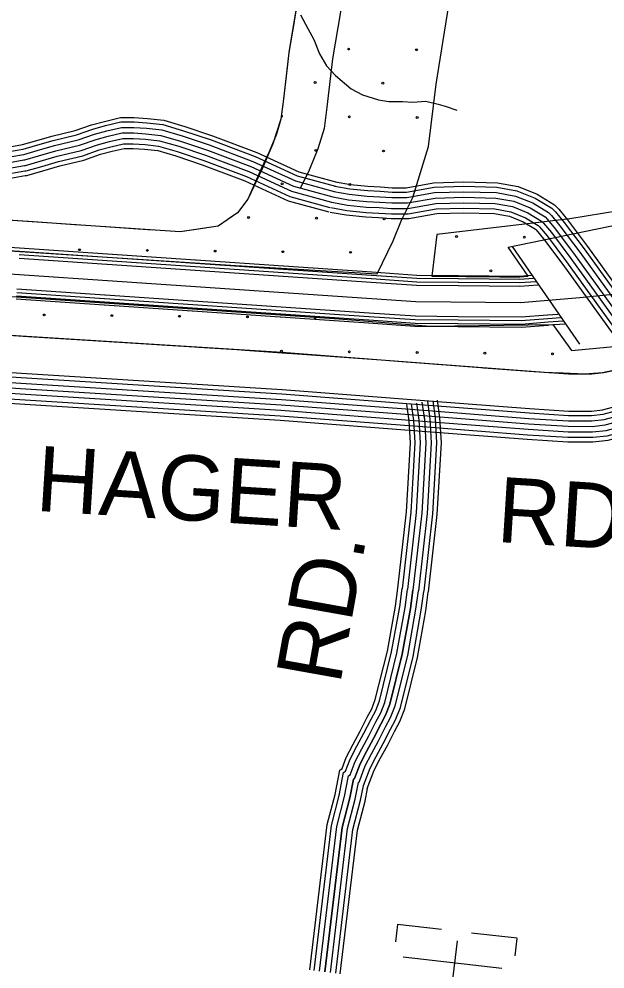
# Model space of a CAD drawing. Extents: x 1788175 to 1969470, y 584502 to 738744.
# Drawn here: x 1808203 to 1811528, y 664174 to 669564 of the extents above; entities that cross this region are included whole.
import ezdxf

# ---------------------------------------------------------------- set-up
doc = ezdxf.new("R2010")
doc.units = 0
for name, color, linetype in [('DESIGN - EROSION CONTROL - Devices', 7, 'Continuous'), ('DESIGN - ROW - Right-of-Way and Easement Labels', 7, 'Continuous'), ('DESIGN - SCRATCH - User 1', 7, 'Continuous'), ('DESIGN - TRANSPORTATION - Text', 7, 'Continuous'), ('DESIGN - UTILITIES - Cable (Underground) with Text', 7, 'Continuous'), ('SURVEY - CENTERLINE - Preliminary', 7, 'Continuous'), ('SURVEY - CONTROL with Text', 7, 'Continuous'), ('SURVEY - DRAINAGE - Area Shapes', 7, 'Continuous'), ('SURVEY - DRAINAGE - Storm Sewer', 7, 'Continuous'), ('SURVEY - TRANSPORTATION - Roads', 7, 'Continuous'), ('SURVEY - VEGETATION - Features with Text', 7, 'Continuous')]:
    doc.layers.add(name, color=color, linetype=linetype)

msp = doc.modelspace()

# ---------------------------------------------------------------- linework, layer by layer
at = {"layer": 'DESIGN - EROSION CONTROL - Devices'}
for centre in [(1810073.7, 669394.1), (1810458.3, 669390.3), (1809883.3, 669203.7), (1810267.9, 669199.9), (1810077.5, 669009.5), (1810462, 669005.8), (1809887, 668819.1), (1810271.6, 668815.4), (1809696.6, 668628.7), (1810081.2, 668625), (1809506.2, 668438.3), (1809890.8, 668434.6), (1810275.3, 668430.8), (1810685.9, 668329.9), (1811070.5, 668326.2), (1808546.7, 668255.3), (1808931.3, 668251.6), (1809315.8, 668247.9), (1809700.4, 668244.1), (1810084.9, 668240.4), (1810880.1, 668135.8), (1808345.2, 667884.9), (1808729.7, 667881.2), (1809114.3, 667877.5), (1809498.8, 667873.7), (1809693, 667679.6), (1810077.5, 667675.9), (1810462.1, 667672.1), (1810846.6, 667668.4), (1811231.2, 667664.7)]:
    msp.add_circle(centre, 5.28, dxfattribs=at)
for centre, start, end in [((1809692.9, 669013.3), 241.3355, 103.2576), ((1809883.4, 667870), 148.4066, 23.8108)]:
    msp.add_arc(centre, 5.28, start, end, dxfattribs=at)
at = {"layer": 'DESIGN - SCRATCH - User 1'}
for points in [[(1810234.9, 668118.5), (1810325.7, 668305.1), (1810373.9, 668422.1), (1810437.2, 668551.4), (1810526.2, 668840.8), (1810569.7, 669195.4), (1810641.9, 669642.9), (1810743.9, 670379.2), (1810937.8, 671937.3)], [(1810101.1, 671287.1), (1809837.6, 670004.7), (1809735, 669374.5), (1809702, 669094.8), (1809688.7, 668996), (1809642.8, 668855.2), (1809583.2, 668714.2), (1809502.2, 668541.9), (1809442.4, 668464.9)], [(1808664.9, 668387), (1806557.8, 668530), (1805384.9, 668598.1), (1804466.6, 668656.6), (1803677.1, 668706.8), (1802620.2, 668775.3), (1800681.4, 668914), (1800770.3, 668727.1)], [(1810019.5, 667863.2), (1810019.5, 667863.2), (1810535.4, 667822.3), (1811231.5, 667830.5), (1811337.9, 667683.1), (1811600, 667707.6), (1811994.5, 667844.8), (1811943.6, 667918.6), (1812135.2, 667954.8), (1812221.4, 667975.6), (1812583.6, 668070.8), (1812707.4, 668103.5), (1813670.9, 668383.1), (1814265.8, 668554.2), (1814632.8, 668659.7), (1815114.2, 668798.1), (1815264.2, 668841.3), (1815288.1, 668708.9), (1815295.4, 668676.3)], [(1813798.5, 668695.4), (1812904.4, 668452.6), (1812715.8, 668731.4), (1811995.8, 668560.5), (1811607.3, 668475.3), (1811329.3, 668430.2), (1810574.9, 668341.9), (1810545.8, 668105.6), (1810931.1, 668101.9), (1811044.1, 668100.8), (1811092.6, 668105.6), (1810978.5, 668269.8), (1811612.3, 668399.6), (1811769.2, 668172.2), (1811942.4, 668202.3), (1812082.6, 668228.6), (1812515.5, 668342.5), (1812636.3, 668374.7), (1813182.7, 668533.2), (1813591.7, 668651.7), (1813936.5, 668750.9)], [(1800770.3, 668727.1), (1809434.2, 668164.9), (1810234.9, 668118.5)], [(1800969.8, 668307.9), (1800885.7, 668484.5), (1810019.5, 667863.2)], [(1809442.4, 668464.9), (1809334.1, 668389.1), (1809117.5, 668356.5), (1808664.9, 668387)], [(1811666.5, 667588.8), (1811521.7, 667556.7), (1811453.2, 667549.4), (1811321.5, 667549.6), (1811097.5, 667563.7), (1810526.1, 667608.2), (1809694, 667671.1), (1807912.6, 667783), (1806161.4, 667906.7), (1805941.7, 667922), (1805893.4, 667924.4), (1805841, 667916.4), (1805790.9, 667902.7), (1805757, 667886.5), (1805724, 667855)]]:
    msp.add_lwpolyline(points, dxfattribs=at)
at = {"layer": 'DESIGN - TRANSPORTATION - Text'}
msp.add_lwpolyline([(1809801, 669588.7), (1809842.9, 669510.7), (1809876.8, 669448.7), (1809908.6, 669366.8), (1809948.5, 669298.8), (1809998.4, 669244.8), (1810088.2, 669168.8), (1810152.2, 669134.7), (1810242.1, 669106.7), (1810302, 669096.6), (1810380, 669096.5), (1810438, 669092.4), (1810511.9, 669098.3), (1810581.9, 669080.3), (1810621.9, 669070.2), (1810687.8, 669046.2)], dxfattribs=at)
at = {"layer": 'DESIGN - UTILITIES - Cable (Underground) with Text'}
for p, q in [((1810351.2, 664425.8), (1810339.9, 664328.2)), ((1810601, 664397.2), (1810351.2, 664426)), ((1810661.9, 664081.9), (1810691, 664333.8)), ((1811029.9, 664347.7), (1810770.8, 664377.5)), ((1811018.5, 664248.6), (1811029.9, 664347))]:
    msp.add_line(p, q, dxfattribs=at)
msp.add_lwpolyline([(1810942.2, 664175.6), (1810382.9, 664240.2)], dxfattribs=at)
at = {"layer": 'SURVEY - CENTERLINE - Preliminary'}
for points in [[(1820911.6, 669976.1), (1819959.6, 669862.9), (1819285.6, 669778.9), (1818471.7, 669687.3), (1818197.7, 669646.1), (1817901.7, 669609), (1817647.6, 669569.8), (1817303.6, 669516.8), (1816595.4, 669363), (1813251.8, 668401.6), (1812821.5, 668274.9), (1812669.5, 668231.4), (1812114.7, 668085.6), (1811965.2, 668057.6), (1811725.2, 668016.3), (1811385.2, 667981.3), (1811049.3, 667954.3), (1810455.5, 667960), (1806509.9, 668228.8), (1805310.6, 668298.1), (1804431.1, 668354.5), (1803641.6, 668404.7), (1802608.2, 668471.6), (1798199.8, 668776.1)], [(1807705.4, 668281.6), (1808204.2, 668247.7)], [(1807706.6, 668299.1), (1808205.4, 668265.1)], [(1808206.3, 668265.1), (1808705.2, 668231.1)], [(1808203.3, 668207.3), (1808702.1, 668173.3)], [(1808203.8, 668227.6), (1808702.6, 668193.6)], [(1808205.1, 668247.6), (1808704, 668213.6)], [(1808704.9, 668213.5), (1809203.7, 668179.6)], [(1808706.1, 668231), (1809204.9, 668197)], [(1808703, 668173.3), (1809201.9, 668139.3)], [(1808703.5, 668193.6), (1809202.4, 668159.6)], [(1809203.3, 668159.5), (1809702.1, 668125.5)], [(1809204.6, 668179.5), (1809703.5, 668145.5)], [(1809205.8, 668197), (1809704.7, 668163)], [(1809705.6, 668162.9), (1810204.4, 668128.9)], [(1809202.8, 668139.2), (1809701.6, 668105.2)], [(1809702.5, 668105.2), (1810201.4, 668071.2)], [(1809703, 668125.5), (1810201.9, 668091.5)], [(1809704.4, 668145.4), (1810203.2, 668111.4)], [(1810204.1, 668111.4), (1810460.7, 668093.9), (1810695.7, 668091.6)], [(1810205.3, 668128.8), (1810461.4, 668111.4), (1810695.8, 668109.1)], [(1810696.8, 668109.1), (1811043.9, 668105.8), (1811109.1, 668111.1)], [(1810202.3, 668071.1), (1810459.1, 668053.6), (1810696.2, 668051.4)], [(1810202.8, 668091.4), (1810459.9, 668073.9), (1810695.5, 668071.6)], [(1810696.4, 668071.6), (1811045.2, 668068.3), (1811137.8, 668075.7)], [(1810696.6, 668091.6), (1811044.5, 668088.3), (1811121, 668094.5)], [(1810697.1, 668051.3), (1811045.9, 668048), (1811147.8, 668056.2)], [(1808188.7, 667993.1), (1808687.5, 667959.1)], [(1808190.1, 668013.1), (1808688.9, 667979.1)], [(1808191.4, 668033.3), (1808690.3, 667999.3)], [(1808691.2, 667999.3), (1809190, 667965.3)], [(1808187.5, 667975.7), (1808686.3, 667941.7)], [(1808687.3, 667941.6), (1809186.1, 667907.6)], [(1808688.4, 667959.1), (1809187.3, 667925.1)], [(1808689.8, 667979), (1809188.6, 667945)], [(1809189.6, 667945), (1809688.4, 667911)], [(1809190.9, 667965.2), (1809689.8, 667931.2)], [(1809187, 667907.6), (1809685.8, 667873.6)], [(1809188.2, 667925), (1809687, 667891)], [(1809687.9, 667891), (1810186.8, 667857)], [(1809689.3, 667910.9), (1810188.1, 667876.9)], [(1809690.7, 667931.2), (1810189.5, 667897.2)], [(1810190.4, 667897.1), (1810452.4, 667879.2), (1810694.5, 667876.9)], [(1810695.4, 667876.9), (1811052.1, 667873.5), (1811202.2, 667885.6)], [(1811203.1, 667885.7), (1811260.8, 667890.3)], [(1809686.8, 667873.5), (1810185.6, 667839.5)], [(1810186.5, 667839.4), (1810450.1, 667821.5), (1810694, 667819.2)], [(1810187.7, 667856.9), (1810450.8, 667839), (1810694.1, 667836.7)], [(1810189.1, 667876.9), (1810451.6, 667859), (1810694.3, 667856.7)], [(1810695.1, 667836.6), (1811053.5, 667833.2), (1811205.4, 667845.4)], [(1810695.2, 667856.6), (1811052.8, 667853.2), (1811203.8, 667865.4)], [(1811204.7, 667865.4), (1811275.8, 667871.1)], [(1811206.3, 667845.5), (1811291.2, 667852.3)], [(1811207.7, 667828.1), (1811299.6, 667835.5)], [(1810694.9, 667819.1), (1811054.2, 667815.7), (1811206.8, 667828)]]:
    msp.add_lwpolyline(points, dxfattribs=at)
at = {"layer": 'SURVEY - CONTROL with Text'}
for points in [[(1808088.6, 668827.4), (1808223.2, 668851.4), (1808223, 668851.4), (1808290.4, 668871.2), (1808390.1, 668899.7), (1808522.5, 668931.7), (1808614.5, 668963.9), (1808688.6, 668983.6), (1808778.7, 669004.8), (1808856.8, 669004.8), (1808931.3, 668999.9), (1809024.4, 668989.5), (1809144.7, 668954.4), (1809301.3, 668902.2), (1809552.2, 668807.5), (1809790.2, 668697.7), (1810006.3, 668639.2)], [(1808092, 668802.9), (1808225.4, 668826.7), (1808226.6, 668826.7), (1808297.3, 668847.5), (1808396.4, 668875.8), (1808529.5, 668907.9), (1808621.7, 668940.2), (1808694.7, 668959.7), (1808781.6, 668980.1), (1808855.9, 668980.1), (1808929.1, 668975.3), (1809019.5, 668965.2), (1809137.4, 668930.8), (1809293.1, 668878.9), (1809542.7, 668784.7), (1809781.7, 668674.4), (1809999.9, 668615.3)], [(1808096.4, 668772.2), (1808228.1, 668795.7), (1808231.1, 668795.7), (1808305.9, 668817.7), (1808404.3, 668845.8), (1808538.2, 668878.2), (1808630.9, 668910.6), (1808702.2, 668929.6), (1808785.2, 668949.1), (1808854.9, 668949.1), (1808926.4, 668944.4), (1809013.4, 668934.7), (1809128.1, 668901.2), (1809282.7, 668849.7), (1809530.7, 668756.1), (1809771.1, 668645.2), (1809991.8, 668585.4)], [(1808100.7, 668741.5), (1808230.9, 668764.7), (1808235.5, 668764.7), (1808314.6, 668787.9), (1808412.2, 668815.8), (1808547, 668848.4), (1808640, 668880.9), (1808709.7, 668899.5), (1808788.8, 668918.1), (1808853.9, 668918.1), (1808923.6, 668913.5), (1809007.3, 668904.2), (1809118.9, 668871.6), (1809272.3, 668820.5), (1809518.7, 668727.5), (1809760.5, 668615.9), (1809983.7, 668555.5)], [(1808105, 668710.7), (1808233.6, 668733.7), (1808240, 668733.7), (1808323.2, 668758.2), (1808420.1, 668785.9), (1808555.8, 668818.6), (1808649.1, 668851.3), (1808717.3, 668869.5), (1808792.4, 668887.1), (1808852.8, 668887.1), (1808920.9, 668882.6), (1809001.2, 668873.7), (1809109.6, 668842), (1809261.9, 668791.3), (1809506.7, 668698.9), (1809749.9, 668586.7), (1809975.6, 668525.6)], [(1808109.3, 668680), (1808236.4, 668702.7), (1808244.5, 668702.7), (1808331.8, 668728.4), (1808428, 668755.9), (1808564.6, 668788.8), (1808658.3, 668821.6), (1808724.8, 668839.4), (1808796, 668856.1), (1808851.8, 668856.1), (1808918.1, 668851.7), (1808995.1, 668843.2), (1809100.4, 668812.4), (1809251.6, 668762.1), (1809494.8, 668670.3), (1809739.2, 668557.4), (1809967.4, 668495.6)], [(1808112.9, 668654.5), (1808238.6, 668677), (1808248.2, 668677), (1808339, 668703.7), (1808434.5, 668731), (1808571.9, 668764.1), (1808665.8, 668797), (1808731.1, 668814.4), (1808799, 668830.4), (1808850.9, 668830.4), (1808915.8, 668826.1), (1808990, 668817.8), (1809092.7, 668787.9), (1809242.9, 668737.8), (1809484.8, 668646.5), (1809730.4, 668533.2), (1809960.7, 668470.8)], [(1809999.4, 668640.8), (1810084.3, 668625.1), (1810183.4, 668615), (1810253.5, 668611.8), (1810321.3, 668607.3), (1810399.1, 668607.3), (1810556, 668635), (1810727.4, 668639.9), (1810917.8, 668635), (1811035.3, 668613.7), (1811143.1, 668570.5), (1811241.9, 668510.2), (1811265.9, 668486.1), (1811316.3, 668425.6), (1811429.7, 668274.4), (1811929.2, 667582)], [(1809989.3, 668586), (1810076.4, 668569.9), (1810179.3, 668559.4), (1810250.4, 668556.2), (1810319.4, 668551.6), (1810404, 668551.6), (1810561.7, 668579.4), (1810727.5, 668584.1), (1810912.1, 668579.4), (1811019.8, 668559.8), (1811118.1, 668520.5), (1811207.1, 668466.1), (1811224.7, 668448.5), (1811272.6, 668391.1), (1811384.8, 668241.4), (1811884, 667549.4)], [(1809994.9, 668616.5), (1810080.8, 668600.6), (1810181.6, 668590.4), (1810252.1, 668587.1), (1810320.5, 668582.6), (1810401.3, 668582.6), (1810558.5, 668610.3), (1810727.5, 668615.2), (1810915.2, 668610.4), (1811028.4, 668589.8), (1811132, 668548.3), (1811226.5, 668490.6), (1811247.6, 668469.5), (1811296.9, 668410.3), (1811409.8, 668259.8), (1811909.1, 667567.5)], [(1809983.7, 668555.5), (1810072, 668539.2), (1810177, 668528.5), (1810248.7, 668525.2), (1810318.4, 668520.6), (1810406.7, 668520.6), (1810564.8, 668548.5), (1810727.5, 668553.1), (1810908.9, 668548.5), (1811011.2, 668529.9), (1811104.1, 668492.7), (1811187.8, 668441.6), (1811201.8, 668427.6), (1811248.3, 668371.8), (1811359.8, 668223), (1811858.8, 667531.2)], [(1809972.4, 668494.5), (1810063.2, 668477.8), (1810172.5, 668466.6), (1810245.2, 668463.3), (1810316.3, 668458.6), (1810412.2, 668458.6), (1810571.1, 668486.7), (1810727.6, 668491.1), (1810902.5, 668486.6), (1810993.9, 668470), (1811076.3, 668437.1), (1811149.2, 668392.5), (1811155.9, 668385.8), (1811199.6, 668333.4), (1811309.9, 668186.3), (1811808.5, 667495)], [(1809978, 668525), (1810067.6, 668508.5), (1810174.7, 668497.6), (1810246.9, 668494.3), (1810317.4, 668489.6), (1810409.5, 668489.6), (1810568, 668517.6), (1810727.6, 668522.1), (1810905.7, 668517.6), (1811002.5, 668500), (1811090.2, 668464.9), (1811168.5, 668417), (1811178.9, 668406.7), (1811223.9, 668352.6), (1811334.9, 668204.7), (1811833.7, 667513.1)], [(1809967.8, 668469.2), (1810059.6, 668452.3), (1810170.6, 668441), (1810243.7, 668437.6), (1810315.5, 668432.9), (1810414.4, 668432.9), (1810573.7, 668461), (1810727.7, 668465.4), (1810899.8, 668461), (1810986.8, 668445.2), (1811064.7, 668414), (1811133.2, 668372.2), (1811136.9, 668368.4), (1811179.4, 668317.4), (1811289.2, 668171.1), (1811787.7, 667479.9)]]:
    msp.add_lwpolyline(points, dxfattribs=at)
at = {"layer": 'SURVEY - DRAINAGE - Area Shapes'}
msp.add_lwpolyline([(1810057.4, 669784.7), (1809982.6, 669339.1), (1809950.1, 669063.4), (1809933.8, 668943.6), (1809899.6, 668827.7), (1809849.4, 668705.9), (1809803.3, 668614), (1809799.3, 668605.3)], dxfattribs=at)
at = {"layer": 'SURVEY - DRAINAGE - Storm Sewer'}
msp.add_lwpolyline([(1811000.6, 668274.2), (1811383.7, 667718.7)], dxfattribs=at)
at = {"layer": 'SURVEY - TRANSPORTATION - Roads'}
for points in [[(1805766.5, 667388.4), (1805760.5, 667520.2), (1805766.3, 667566.4), (1805785, 667631.9), (1805837.3, 667697), (1805901, 667710.6), (1805922, 667711.2), (1805941.5, 667712.3), (1806163.6, 667696.9), (1807914.6, 667573.1), (1809696.1, 667461.3), (1810528.4, 667398.4), (1811099.7, 667353.8), (1811322.3, 667339.8), (1811450.9, 667339.7), (1811513.5, 667346.4), (1811898.5, 667449.7)], [(1805791.2, 667389.5), (1805785.3, 667519.3), (1805790.5, 667561.4), (1805807.4, 667620.3), (1805851.1, 667674.7), (1805903.9, 667686), (1805923, 667686.5), (1805941.3, 667687.5), (1806161.8, 667672.2), (1807912.9, 667548.5), (1809694.4, 667436.6), (1810526.5, 667373.7), (1811097.9, 667329.2), (1811321.5, 667315.1), (1811452.2, 667314.9), (1811518, 667322), (1811904.9, 667425.9)], [(1805822.1, 667390.9), (1805816.4, 667518), (1805821, 667555.2), (1805835.5, 667605.8), (1805868.3, 667646.7), (1805907.7, 667655.1), (1805924.2, 667655.6), (1805941.1, 667656.4), (1806159.7, 667641.3), (1807910.9, 667517.5), (1809692.3, 667405.7), (1810524.2, 667342.8), (1811095.7, 667298.2), (1811320.5, 667284.1), (1811453.8, 667283.9), (1811523.7, 667291.4), (1811912.9, 667395.9)], [(1805853.1, 667392.3), (1805847.5, 667516.8), (1805851.5, 667549), (1805863.5, 667591.2), (1805885.6, 667618.7), (1805911.4, 667624.2), (1805925.5, 667624.6), (1805940.8, 667625.4), (1806157.5, 667610.4), (1807908.8, 667486.6), (1809690.1, 667374.8), (1810521.8, 667311.9), (1811093.6, 667267.3), (1811319.5, 667253.1), (1811455.4, 667252.9), (1811529.4, 667260.9), (1811921, 667366)], [(1805853.1, 667392.3), (1805847.5, 667516.8), (1805851.5, 667549), (1805863.5, 667591.2), (1805885.6, 667618.7), (1805911.4, 667624.2), (1805925.5, 667624.6), (1805940.8, 667625.4), (1806157.5, 667610.4), (1807908.8, 667486.6), (1809690.1, 667374.8), (1810521.8, 667311.9), (1811093.6, 667267.3), (1811319.5, 667253.1), (1811455.4, 667252.9), (1811529.4, 667260.9), (1811921, 667366)], [(1805884.1, 667393.7), (1805878.5, 667515.6), (1805881.9, 667542.8), (1805891.6, 667576.7), (1805902.9, 667590.7), (1805915.1, 667593.3), (1805926.7, 667593.6), (1805940.6, 667594.3), (1806155.3, 667579.5), (1807906.7, 667455.7), (1809688, 667343.8), (1810519.4, 667281), (1811091.4, 667236.4), (1811318.5, 667222.1), (1811457.1, 667221.9), (1811535.1, 667230.3), (1811929, 667336)], [(1805915, 667395.2), (1805909.6, 667514.4), (1805912.4, 667536.6), (1805919.7, 667562.2), (1805919.9, 667562.4), (1805928, 667562.6), (1805940.3, 667563.3), (1806153.2, 667548.5), (1807904.7, 667424.7), (1809685.9, 667312.9), (1810517, 667250.1), (1811089.2, 667205.5), (1811317.5, 667191.1), (1811458.7, 667190.9), (1811540.8, 667199.7), (1811937, 667306.1)], [(1805940.7, 667396.3), (1805935.4, 667513.3), (1805937.7, 667531.4), (1805939.4, 667537.5), (1805940.1, 667537.5), (1806151.4, 667522.9), (1807903, 667399.1), (1809684.1, 667287.2), (1810515.1, 667224.4), (1811087.4, 667179.8), (1811316.7, 667165.4), (1811460.1, 667165.2), (1811545.6, 667174.4), (1811943.7, 667281.3)], [(1810550.8, 667398.2), (1810564.8, 667298.5), (1810572.9, 667158.6), (1810549.9, 666755.6), (1810500, 666316.9)], [(1810575.3, 667401.7), (1810589.5, 667301), (1810597.7, 667158.6), (1810574.5, 666753.5), (1810524.5, 666314.1)], [(1810402.6, 667377.4), (1810415.7, 667283.8), (1810423, 667158.5), (1810400.7, 666768.4), (1810351.2, 666333.8)], [(1810428, 667381), (1810441.3, 667286.3), (1810448.7, 667158.5), (1810426.3, 666766.2), (1810376.8, 666330.9)], [(1810458.7, 667385.3), (1810472.2, 667289.4), (1810479.8, 667158.5), (1810457.2, 666763.6), (1810407.6, 666327.4)], [(1810489.4, 667389.6), (1810503.1, 667292.4), (1810510.8, 667158.5), (1810488.1, 666760.9), (1810438.4, 666323.9)], [(1810520.1, 667393.9), (1810534, 667295.5), (1810541.9, 667158.5), (1810519, 666758.3), (1810469.2, 666320.4)], [(1810500.1, 667313.5), (1810503.1, 667292.4), (1810510.8, 667158.5), (1810488.1, 666760.9), (1810438.4, 666323.9)], [(1809853, 664168.6), (1809951.1, 664993.3), (1809996.2, 665164), (1810022.7, 665302.7), (1810035.9, 665311.6), (1810059.9, 665374.1), (1810098.7, 665449.1), (1810138.5, 665522.5), (1810178.6, 665602.4), (1810204.8, 665650.7), (1810224.9, 665702.4), (1810293.4, 665977.9), (1810339, 666232.8), (1810352.4, 666335.2)], [(1809877.5, 664165.5), (1809975.5, 664988.7), (1810020.3, 665158.6), (1810045, 665287.9), (1810056.2, 665295.4), (1810082.5, 665364), (1810120.5, 665437.5), (1810160.5, 665511.1), (1810200.6, 665590.9), (1810227.3, 665640.3), (1810248.5, 665694.9), (1810317.6, 665972.7), (1810363.4, 666229), (1810376.9, 666332)], [(1809908.3, 664161.7), (1810006, 664982.8), (1810050.6, 665151.7), (1810073, 665269.3), (1810081.6, 665275), (1810110.8, 665351.3), (1810147.9, 665423), (1810187.9, 665496.7), (1810228.1, 665576.6), (1810255.5, 665627.2), (1810278.1, 665685.5), (1810347.9, 665966.2), (1810394.1, 666224.2), (1810407.6, 666327.9)], [(1810438.4, 666323.9), (1810424.7, 666219.5), (1810378.2, 665959.8), (1810307.7, 665676.1), (1810283.6, 665614.2), (1810255.5, 665562.3), (1810215.4, 665482.4), (1810175.3, 665408.5), (1810139.2, 665338.6), (1810107, 665254.7), (1810101, 665250.7), (1810080.8, 665144.8), (1810036.5, 664977), (1809939.1, 664157.9)], [(1809939.1, 664157.9), (1810036.5, 664977), (1810080.8, 665144.8), (1810101, 665250.7), (1810107, 665254.7), (1810139.2, 665338.6), (1810175.3, 665408.5), (1810215.4, 665482.4), (1810255.5, 665562.3), (1810283.6, 665614.2), (1810307.7, 665676.1), (1810378.2, 665959.8), (1810424.7, 666219.5), (1810438.4, 666323.9)], [(1809969.8, 664154), (1810067.1, 664971.2), (1810111.1, 665138), (1810129, 665232.1), (1810132.4, 665234.4), (1810167.5, 665325.9), (1810202.7, 665394), (1810242.9, 665468), (1810283, 665547.9), (1810311.8, 665601.1), (1810337.4, 665666.7), (1810408.6, 665953.3), (1810455.4, 666214.7), (1810469.1, 666319.9)], [(1810000.6, 664150.2), (1810097.6, 664965.4), (1810141.3, 665131.1), (1810157, 665213.5), (1810157.8, 665214), (1810195.8, 665313.2), (1810230.1, 665379.5), (1810270.4, 665453.7), (1810310.5, 665533.6), (1810340, 665588.1), (1810367, 665657.3), (1810438.9, 665946.8), (1810486, 666210), (1810499.9, 666315.9)], [(1810026.1, 664147), (1810122.9, 664960.6), (1810166.4, 665125.4), (1810180.3, 665198.1), (1810178.9, 665197.2), (1810219.3, 665302.6), (1810252.8, 665367.4), (1810293.2, 665441.7), (1810333.3, 665521.7), (1810363.4, 665577.3), (1810391.5, 665649.5), (1810464.1, 665941.4), (1810511.4, 666206.1), (1810525.4, 666312.5)]]:
    msp.add_lwpolyline(points, dxfattribs=at)
at = {"layer": 'SURVEY - VEGETATION - Features with Text'}
for points in [[(1810101.1, 671287.1), (1809837.6, 670004.7), (1809810.5, 669823.9), (1809735, 669374.5), (1809702, 669094.8), (1809688.7, 668996), (1809663.6, 668910.9), (1809621.8, 668809.8), (1809577.8, 668714.2), (1809502.2, 668541.9), (1809442.4, 668464.9), (1809334.1, 668389.1), (1809117.5, 668356.5)], [(1809764.4, 669549.8), (1809735, 669374.5), (1809724.9, 669288.8)], [(1809724.9, 669288.8), (1809702, 669094.8), (1809692.8, 669026.8)], [(1808959.9, 668367), (1808664.9, 668387), (1806557.8, 668530), (1804466.6, 668656.6), (1800681.4, 668914), (1800969.8, 668307.9)], [(1809652, 668883), (1809621.8, 668809.8), (1809577.8, 668714.2), (1809545.8, 668641.3)], [(1809545.8, 668641.3), (1809502.2, 668541.9), (1809442.4, 668464.9), (1809394.9, 668431.7)], [(1808283.4, 668412.9), (1808020, 668430.8)], [(1814366.5, 668434.5), (1814360.4, 668400.8), (1813975, 668285.1), (1813771.4, 668234.6), (1813369.8, 668120.8), (1813141, 668050.1), (1812743, 667923), (1812380.8, 667820.4), (1812132.2, 667744.6), (1811636.4, 667582.2), (1811514.7, 667556)], [(1808546.8, 668395), (1808283.4, 668412.9)], [(1808959.9, 668367), (1808696.5, 668384.9)], [(1809259.2, 668377.8), (1809117.5, 668356.5)], [(1811514.7, 667556), (1811411.6, 667549.5), (1811185.8, 667558.4), (1810808.5, 667586.2), (1810258.4, 667628.5), (1809441.3, 667687), (1808226.4, 667763.3), (1806619.9, 667874.3), (1805894.7, 667924.4), (1805841.2, 667916.4), (1805757, 667886.5), (1805724, 667855), (1805610.1, 667975.2), (1805553.9, 668006.5), (1805507, 668011.2), (1805272.8, 668023.7), (1804627.3, 668065.1), (1802616.2, 668194.2), (1800969.8, 668307.9)], [(1808395.9, 667752.6), (1808226.4, 667763.3), (1808132.4, 667769.8)], [(1808809.1, 667726.7), (1808545.6, 667743.2)], [(1809072.5, 667710.1), (1808809.1, 667726.7)], [(1809485.7, 667683.8), (1809441.3, 667687), (1809222.2, 667700.7)], [(1809749, 667664.9), (1809485.7, 667683.8)], [(1810162, 667635.4), (1809898.6, 667654.2)], [(1810425.2, 667615.6), (1810258.4, 667628.5), (1810162, 667635.4)], [(1810838, 667584), (1810808.5, 667586.2), (1810574.8, 667604.2)], [(1811101.3, 667564.6), (1810838, 667584)], [(1811514.7, 667556), (1811411.6, 667549.5), (1811251, 667555.8)]]:
    msp.add_lwpolyline(points, dxfattribs=at)

# ---------------------------------------------------------------- texts
at = {"layer": 'DESIGN - ROW - Right-of-Way and Easement Labels'}
for s, rotation, p in [('HAGER', 356.4074, (1808292.9, 666774.1)), ('RD.', 356.395, (1810908.6, 666597.4)), ('RD.', 79.8564, (1810024.3, 665781.3))]:
    msp.add_text(s, height=370, rotation=rotation, dxfattribs=at).set_placement(p)

doc.saveas('drawing.dxf')
